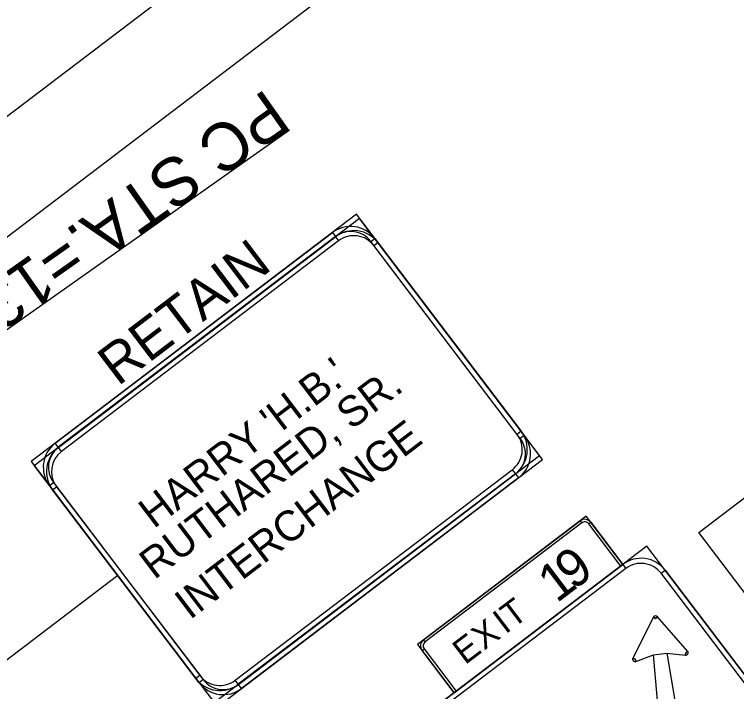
# Model space of a CAD drawing. Extents: x 2001876 to 2025694, y 804561 to 868938.
# Drawn here: x 2014463.1 to 2014825.8, y 821727.8 to 822067.8 of the extents above; entities that cross this region are included whole.
import ezdxf

# ---------------------------------------------------------------- set-up
doc = ezdxf.new("R2010")
doc.units = 0
for name, color, linetype in [('RD_HC_Data', 7, 'Continuous'), ('RD_PD_CLEAR ZONE', 7, 'Continuous'), ('TR SN EXTRUDED PANEL SIGNS - GROUND MOUNTED', 7, 'Continuous'), ('TR SN EXTRUDED PANEL SIGNS- MOUNTED OVERHEAD', 7, 'Continuous')]:
    doc.layers.add(name, color=color, linetype=linetype)

msp = doc.modelspace()

# ---------------------------------------------------------------- linework, layer by layer
at = {"layer": 'RD_HC_Data'}
msp.add_line((2014264.08, 821771.97), (2014601.29, 822009.85), dxfattribs=at)
at = {"layer": 'RD_PD_CLEAR ZONE'}
msp.add_arc((2020767.46, 826282.99), 7994.76, 207.545411, 229.949057, dxfattribs=at)
at = {"layer": 'TR SN EXTRUDED PANEL SIGNS - GROUND MOUNTED'}
for p, q in [((2014747.28, 821813.52), (2014748.05, 821812.51)), ((2014751.6, 821812.03), (2014752.61, 821812.79)), ((2014768.7, 821791.61), (2014770.23, 821789.59)), ((2014787.98, 821787.17), (2014790, 821788.7)), ((2014515.01, 821786), (2014434.5, 821724.84)), ((2014785.2, 821764.54), (2014786.15, 821765.37)), ((2014784.07, 821765.11), (2014785.2, 821764.54)), ((2014669.37, 821752.75), (2014668.61, 821753.76)), ((2014667.88, 821748.43), (2014668.89, 821749.2)), ((2014800.31, 821747.3), (2014800.18, 821746.04)), ((2014801.27, 821748.13), (2014800.31, 821747.3)), ((2014774.87, 821744.08), (2014773.74, 821744.65)), ((2014775.31, 821742.89), (2014774.87, 821744.08))]:
    msp.add_line(p, q, dxfattribs=at)
for points in [[(2014806.88, 821807.72), (2015129.12, 822052.5), (2015190.7, 821971.44), (2014868.46, 821726.66)], [(2014683.97, 821727.25), (2014768.7, 821791.61), (2014750.31, 821815.82), (2014665.58, 821751.46), (2014683.97, 821727.25)], [(2014748.05, 821812.51), (2014669.37, 821752.75), (2014668.61, 821753.76), (2014747.28, 821813.52), (2014748.05, 821812.51)], [(2014767.69, 821790.84), (2014751.6, 821812.03), (2014752.61, 821812.79), (2014768.7, 821791.61), (2014767.69, 821790.84)], [(2014651.5, 821568.97), (2014845.16, 821716.08), (2014780.8, 821800.81), (2014587.14, 821653.69), (2014651.5, 821568.97)], [(2014770.23, 821789.59), (2014600.78, 821660.87), (2014599.24, 821662.89), (2014768.7, 821791.61), (2014770.23, 821789.59)], [(2014833.95, 821726.65), (2014787.98, 821787.17), (2014790, 821788.7), (2014835.97, 821728.18), (2014833.95, 821726.65)], [(2014785.2, 821764.54), (2014784.07, 821765.11), (2014773.74, 821744.65), (2014774.87, 821744.08), (2014775.31, 821742.89), (2014784.09, 821746.2), (2014790.85, 821747.06), (2014800.18, 821746.04), (2014800.31, 821747.3), (2014801.27, 821748.13), (2014786.15, 821765.37), (2014785.2, 821764.54)], [(2014668.89, 821749.2), (2014684.98, 821728.02), (2014683.97, 821727.25), (2014667.88, 821748.43), (2014668.89, 821749.2)], [(2014795.01, 821722.37), (2014786.22, 821721.25), (2014784.09, 821746.2), (2014790.85, 821747.06), (2014795.01, 821722.37)]]:
    msp.add_lwpolyline(points, close=True, dxfattribs=at)
for centre, radius, start, end in [((2014749.58, 821810.49), 3.8, 37.2218, 127.222), ((2014749.58, 821810.49), 2.53, 37.2218, 127.222), ((2014777.89, 821779.51), 15.2, 37.2218, 127.222), ((2014777.89, 821779.51), 12.67, 37.2218, 127.222), ((2014785.2, 821764.54), 1.27, 41.2412, 153.2022), ((2014670.91, 821750.73), 3.8, 127.222, 217.2216), ((2014670.91, 821750.73), 2.53, 127.222, 217.2216), ((2014800.31, 821747.3), 1.27, 263.7756, 41.2414), ((2014774.87, 821744.08), 1.27, 153.2022, 290.668)]:
    msp.add_arc(centre, radius, start, end, dxfattribs=at)
at = {"layer": 'TR SN EXTRUDED PANEL SIGNS- MOUNTED OVERHEAD'}
for p, q in [((2014763.74, 822187.14), (2014271.29, 821813.06)), ((2014652.7, 822163.34), (2014248.01, 821855.93)), ((2014622.79, 821958.21), (2014624.32, 821956.2)), ((2014624.38, 821956.12), (2014625.91, 821954.11)), ((2014642.07, 821953.77), (2014644.09, 821955.3)), ((2014643.66, 821951.68), (2014645.68, 821953.22)), ((2014717.65, 821858.47), (2014715.63, 821856.94)), ((2014719.23, 821856.39), (2014717.22, 821854.85)), ((2014485.13, 821850.46), (2014483.6, 821852.48)), ((2014486.72, 821848.37), (2014485.19, 821850.39)), ((2014713.2, 821839.19), (2014714.74, 821837.18)), ((2014714.79, 821837.1), (2014716.32, 821835.09)), ((2014480.69, 821831.18), (2014482.71, 821832.71)), ((2014482.28, 821829.09), (2014484.29, 821830.62)), ((2014556.26, 821735.88), (2014554.25, 821734.35)), ((2014557.85, 821733.79), (2014555.83, 821732.26)), ((2014575.54, 821731.44), (2014574.01, 821733.46)), ((2014577.13, 821729.35), (2014575.6, 821731.37))]:
    msp.add_line(p, q, dxfattribs=at)
for points in [[(2014563.44, 821722.24), (2014726.84, 821846.37), (2014634.9, 821967.41), (2014471.49, 821843.28), (2014563.44, 821722.24)], [(2014565.03, 821720.16), (2014728.43, 821844.28), (2014636.48, 821965.32), (2014473.08, 821841.19), (2014565.03, 821720.16)], [(2014624.32, 821956.2), (2014485.13, 821850.46), (2014483.6, 821852.48), (2014622.79, 821958.21), (2014624.32, 821956.2)], [(2014625.91, 821954.11), (2014486.72, 821848.37), (2014485.19, 821850.39), (2014624.38, 821956.12), (2014625.91, 821954.11)], [(2014715.63, 821856.94), (2014642.07, 821953.77), (2014644.09, 821955.3), (2014717.65, 821858.47), (2014715.63, 821856.94)], [(2014717.22, 821854.85), (2014643.66, 821951.68), (2014645.68, 821953.22), (2014719.23, 821856.39), (2014717.22, 821854.85)], [(2014574.01, 821733.46), (2014713.2, 821839.19), (2014714.74, 821837.18), (2014575.54, 821731.44), (2014574.01, 821733.46)], [(2014575.6, 821731.37), (2014714.79, 821837.1), (2014716.32, 821835.09), (2014577.13, 821729.35), (2014575.6, 821731.37)], [(2014482.71, 821832.71), (2014556.26, 821735.88), (2014554.25, 821734.35), (2014480.69, 821831.18), (2014482.71, 821832.71)], [(2014484.29, 821830.62), (2014557.85, 821733.79), (2014555.83, 821732.26), (2014482.28, 821829.09), (2014484.29, 821830.62)]]:
    msp.add_lwpolyline(points, close=True, dxfattribs=at)
for centre, radius, start, end in [((2014631.99, 821946.11), 15.2, 37.2218, 127.222), ((2014631.99, 821946.11), 12.67, 37.2218, 127.222), ((2014633.57, 821944.02), 15.2, 37.2218, 127.222), ((2014633.57, 821944.02), 12.67, 37.2218, 127.222), ((2014705.54, 821849.28), 12.67, 307.2219, 37.2221), ((2014705.54, 821849.28), 15.2, 307.2219, 37.2221), ((2014707.13, 821847.19), 15.2, 307.2219, 37.2221), ((2014492.79, 821840.37), 15.2, 127.222, 217.2216), ((2014707.13, 821847.19), 12.67, 307.2219, 37.2221), ((2014494.38, 821838.28), 15.2, 127.222, 217.2216), ((2014492.79, 821840.37), 12.67, 127.222, 217.2216), ((2014494.38, 821838.28), 12.67, 127.222, 217.2216), ((2014566.35, 821743.54), 15.2, 217.2216, 307.2219), ((2014566.35, 821743.54), 12.67, 217.2216, 307.2219), ((2014567.94, 821741.45), 12.67, 217.2216, 307.2219), ((2014567.94, 821741.45), 15.2, 217.2216, 307.2219)]:
    msp.add_arc(centre, radius, start, end, dxfattribs=at)

# ---------------------------------------------------------------- texts
at = {"layer": 'RD_HC_Data'}
msp.add_text('PC STA.=1347+04.41', height=24, rotation=215.2007, dxfattribs=at).set_placement((2014589.5, 822030.85))
at = {"layer": 'TR SN EXTRUDED PANEL SIGNS - GROUND MOUNTED'}
for s, height, p in [('9', 19, (2014743.85, 821778.3)), ('1', 19, (2014735.46, 821771.93)), ('T', 12.67, (2014713.53, 821759.25)), ('I', 12.67, (2014709.72, 821756.35)), ('X', 12.67, (2014698.97, 821748.19)), ('E', 12.67, (2014689.48, 821740.98))]:
    msp.add_text(s, height=height, rotation=37.2218, dxfattribs=at).set_placement(p)
at = {"layer": 'TR SN EXTRUDED PANEL SIGNS- MOUNTED OVERHEAD'}
for s, height, p in [('RETAIN', 20, (2014515.06, 821880.82)), ("HARRY 'H.B.'", 15.2, (2014533.07, 821809.27)), ('RUTHARED, SR.', 15.2, (2014533.39, 821783.69)), ('INTERCHANGE', 15.2, (2014551.23, 821763.53))]:
    msp.add_text(s, height=height, rotation=37.2218, dxfattribs=at).set_placement(p)

doc.saveas('drawing.dxf')
